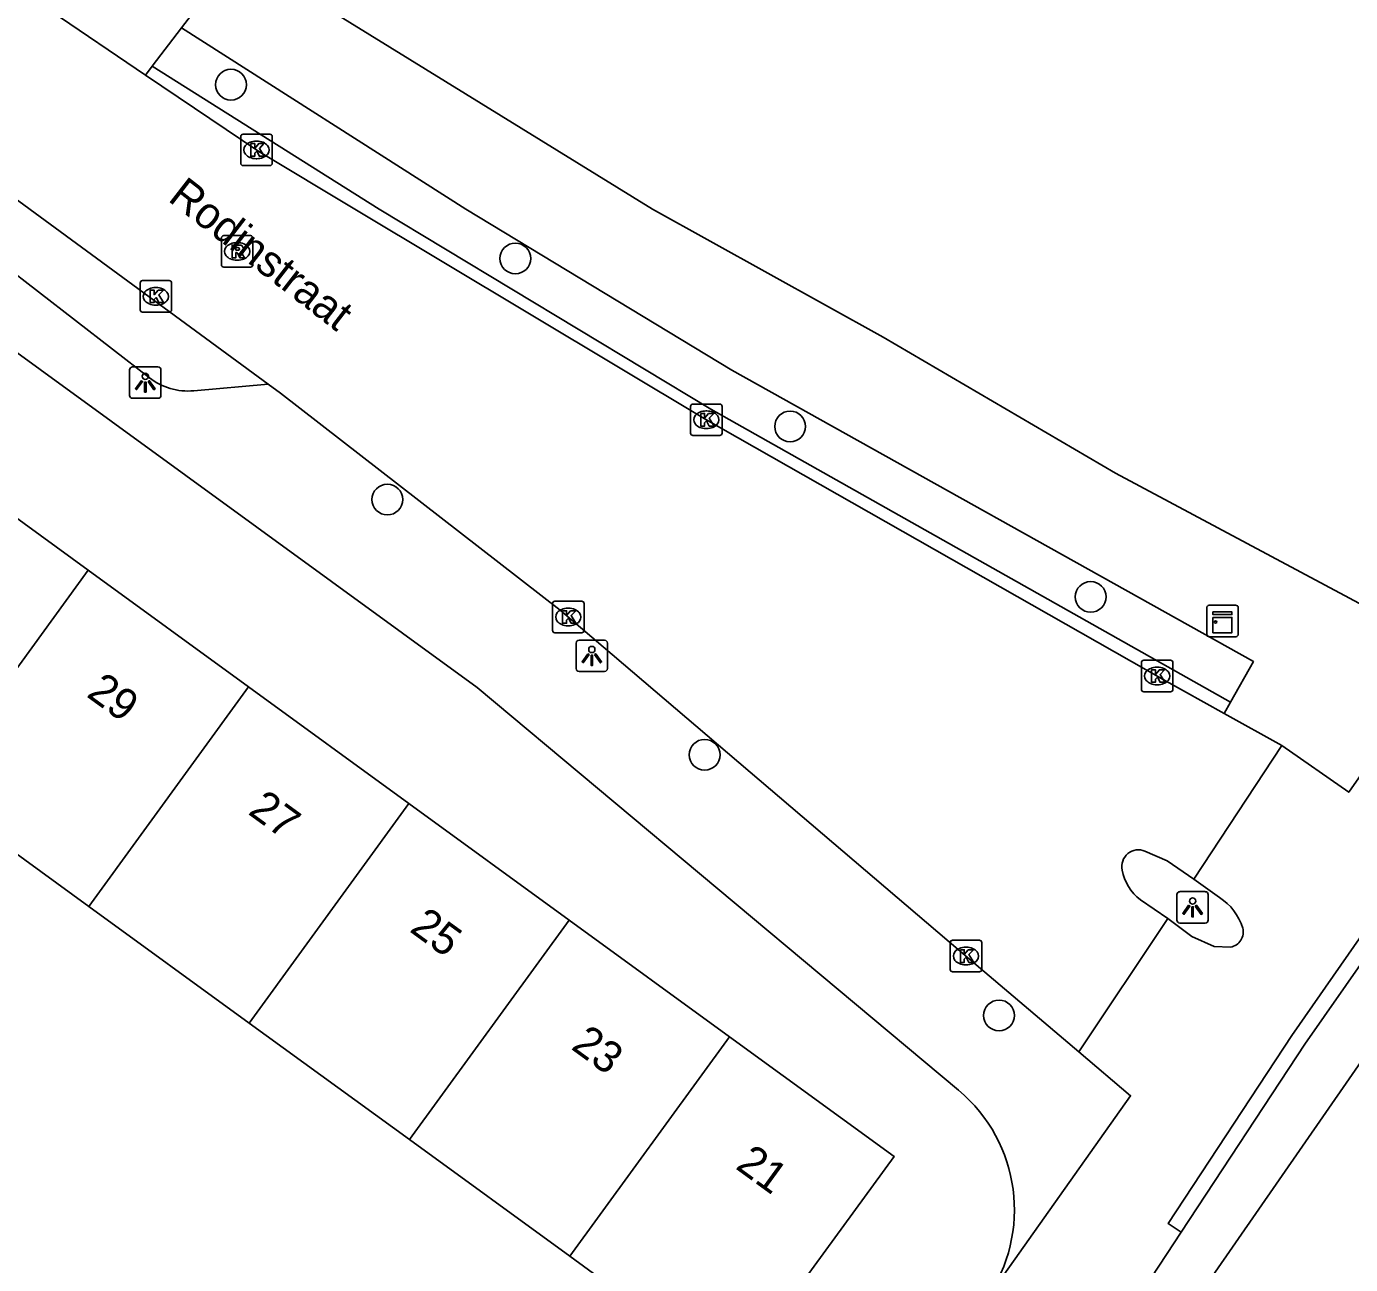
# Model space of a CAD drawing. Extents: x 160557 to 161245, y 385330 to 386505.
# Drawn here: x 160912.26 to 160954.33, y 385966.46 to 386005.8 of the extents above; entities that cross this region are included whole.
import ezdxf

# ---------------------------------------------------------------- set-up
doc = ezdxf.new("R2010")
doc.units = 0
for name, color, linetype in [('IMGEO_Boom', 7, 'Continuous'), ('IMGEO_Kast', 7, 'Continuous'), ('IMGEO_Kolk', 7, 'Continuous'), ('IMGEO_Lichtpunt', 7, 'Continuous'), ('IMGEO_Openbare_ruimte_label', 7, 'Continuous'), ('IMGEO_Pand', 7, 'Continuous'), ('IMGEO_Pand_nummerreeks', 7, 'Continuous'), ('IMGEO_Rijbaan_lokaal_gesloten', 7, 'Continuous'), ('IMGEO_Rijbaan_lokaal_open', 7, 'Continuous'), ('IMGEO_Rioolput', 7, 'Continuous'), ('IMGEO_Voetpad_open', 7, 'Continuous')]:
    doc.layers.add(name, color=color, linetype=linetype)

msp = doc.modelspace()

# ---------------------------------------------------------------- linework, layer by layer
at = {"layer": 'IMGEO_Boom'}
for centre in [(160918.755, 386003.951), (160927.791, 385998.429), (160936.522, 385993.091), (160923.725, 385990.768), (160946.073, 385987.675), (160933.806, 385982.657), (160943.162, 385974.373)]:
    msp.add_circle(centre, 0.489, dxfattribs=at)
at = {"layer": 'IMGEO_Kast'}
for p, q in [((160949.764, 385986.484), (160949.764, 385987.325)), ((160949.764, 385987.325), (160949.764, 385986.484)), ((160949.839, 385987.409), (160950.68, 385987.409)), ((160950.68, 385987.409), (160949.839, 385987.409)), ((160950.764, 385987.334), (160950.764, 385986.493)), ((160950.764, 385986.493), (160950.764, 385987.334)), ((160950.689, 385986.409), (160949.848, 385986.409)), ((160949.848, 385986.409), (160950.689, 385986.409))]:
    msp.add_line(p, q, dxfattribs=at)
for points in [[(160949.959, 385987.199), (160950.559, 385987.199), (160950.559, 385987.114), (160949.959, 385987.114), (160949.959, 385987.199)], [(160949.959, 385987.024), (160950.559, 385987.024), (160950.559, 385986.535), (160949.959, 385986.535), (160949.959, 385987.024)]]:
    msp.add_lwpolyline(points, dxfattribs=at)
msp.add_circle((160950.043, 385986.873), 0.0377, dxfattribs=at)
for centre, start, end in [((160949.842, 385987.331), 92.4484, 184.2845), ((160949.842, 385987.331), 92.4484, 184.2845), ((160950.686, 385987.331), 2.4484, 94.2845), ((160950.686, 385987.331), 2.4484, 94.2845), ((160949.842, 385986.487), 182.4484, 274.2845), ((160949.842, 385986.487), 182.4484, 274.2845), ((160950.686, 385986.487), 272.4484, 4.2845), ((160950.686, 385986.487), 272.4484, 4.2845)]:
    msp.add_arc(centre, 0.0779, start, end, dxfattribs=at)
at = {"layer": 'IMGEO_Kolk'}
for p, q in [((160919.065, 386001.454), (160919.065, 386002.306)), ((160919.14, 386002.38), (160919.992, 386002.38)), ((160920.066, 386002.306), (160920.066, 386001.454)), ((160919.553, 386002.16), (160919.578, 386002.16)), ((160919.576, 386001.6), (160919.551, 386001.6)), ((160919.992, 386001.38), (160919.14, 386001.38)), ((160915.868, 385996.799), (160915.868, 385997.651)), ((160915.943, 385997.725), (160916.795, 385997.725)), ((160916.869, 385997.651), (160916.869, 385996.799)), ((160916.356, 385997.505), (160916.381, 385997.505)), ((160916.379, 385996.945), (160916.354, 385996.945)), ((160916.795, 385996.725), (160915.943, 385996.725)), ((160933.36, 385992.878), (160933.36, 385993.73)), ((160933.435, 385993.804), (160934.287, 385993.804)), ((160933.848, 385993.584), (160933.873, 385993.584)), ((160934.361, 385993.73), (160934.361, 385992.878)), ((160933.871, 385993.024), (160933.846, 385993.024)), ((160934.287, 385992.804), (160933.435, 385992.804)), ((160928.973, 385986.61), (160928.973, 385987.462)), ((160929.048, 385987.536), (160929.9, 385987.536)), ((160929.461, 385987.316), (160929.486, 385987.316)), ((160929.974, 385987.462), (160929.974, 385986.61)), ((160929.484, 385986.756), (160929.459, 385986.756)), ((160929.9, 385986.536), (160929.048, 385986.536)), ((160947.686, 385984.735), (160947.686, 385985.587)), ((160947.761, 385985.661), (160948.613, 385985.661)), ((160948.687, 385985.587), (160948.687, 385984.735)), ((160948.174, 385985.441), (160948.199, 385985.441)), ((160948.613, 385984.661), (160947.761, 385984.661)), ((160948.197, 385984.881), (160948.172, 385984.881)), ((160941.611, 385975.836), (160941.611, 385976.688)), ((160941.686, 385976.762), (160942.538, 385976.762)), ((160942.612, 385976.688), (160942.612, 385975.836)), ((160942.099, 385976.542), (160942.124, 385976.542)), ((160942.122, 385975.982), (160942.097, 385975.982)), ((160942.538, 385975.762), (160941.686, 385975.762))]:
    msp.add_line(p, q, dxfattribs=at)
for points in [[(160919.065, 386001.454), (160919.065, 386002.306)], [(160919.14, 386002.38), (160919.992, 386002.38)], [(160920.066, 386002.306), (160920.066, 386001.454)], [(160919.386, 386002.08), (160919.509, 386002.08), (160919.509, 386001.929), (160919.639, 386002.08), (160919.803, 386002.08), (160919.657, 386001.929), (160919.81, 386001.68), (160919.658, 386001.68), (160919.573, 386001.844), (160919.509, 386001.777), (160919.509, 386001.68), (160919.386, 386001.68), (160919.386, 386002.08)], [(160919.992, 386001.38), (160919.14, 386001.38)], [(160915.868, 385996.799), (160915.868, 385997.651)], [(160915.943, 385997.725), (160916.795, 385997.725)], [(160916.869, 385997.651), (160916.869, 385996.799)], [(160916.189, 385997.425), (160916.312, 385997.425), (160916.312, 385997.274), (160916.442, 385997.425), (160916.606, 385997.425), (160916.46, 385997.274), (160916.613, 385997.025), (160916.461, 385997.025), (160916.376, 385997.189), (160916.312, 385997.122), (160916.312, 385997.025), (160916.189, 385997.025), (160916.189, 385997.425)], [(160916.795, 385996.725), (160915.943, 385996.725)], [(160933.36, 385992.878), (160933.36, 385993.73)], [(160933.435, 385993.804), (160934.287, 385993.804)], [(160933.681, 385993.504), (160933.804, 385993.504), (160933.804, 385993.353), (160933.934, 385993.504), (160934.098, 385993.504), (160933.952, 385993.353), (160934.105, 385993.104), (160933.953, 385993.104), (160933.868, 385993.268), (160933.804, 385993.201), (160933.804, 385993.104), (160933.681, 385993.104), (160933.681, 385993.504)], [(160934.361, 385993.73), (160934.361, 385992.878)], [(160934.287, 385992.804), (160933.435, 385992.804)], [(160928.973, 385986.61), (160928.973, 385987.462)], [(160929.048, 385987.536), (160929.9, 385987.536)], [(160929.294, 385987.236), (160929.417, 385987.236), (160929.417, 385987.085), (160929.547, 385987.236), (160929.711, 385987.236), (160929.565, 385987.085), (160929.718, 385986.836), (160929.566, 385986.836), (160929.481, 385987), (160929.417, 385986.933), (160929.417, 385986.836), (160929.294, 385986.836), (160929.294, 385987.236)], [(160929.974, 385987.462), (160929.974, 385986.61)], [(160929.9, 385986.536), (160929.048, 385986.536)], [(160947.686, 385984.735), (160947.686, 385985.587)], [(160947.761, 385985.661), (160948.613, 385985.661)], [(160948.687, 385985.587), (160948.687, 385984.735)], [(160948.007, 385985.361), (160948.13, 385985.361), (160948.13, 385985.21), (160948.26, 385985.361), (160948.424, 385985.361), (160948.278, 385985.21), (160948.431, 385984.961), (160948.279, 385984.961), (160948.194, 385985.125), (160948.13, 385985.058), (160948.13, 385984.961), (160948.007, 385984.961), (160948.007, 385985.361)], [(160948.613, 385984.661), (160947.761, 385984.661)], [(160941.611, 385975.836), (160941.611, 385976.688)], [(160941.686, 385976.762), (160942.538, 385976.762)], [(160942.612, 385976.688), (160942.612, 385975.836)], [(160941.932, 385976.462), (160942.055, 385976.462), (160942.055, 385976.311), (160942.185, 385976.462), (160942.349, 385976.462), (160942.203, 385976.311), (160942.356, 385976.062), (160942.204, 385976.062), (160942.119, 385976.226), (160942.055, 385976.159), (160942.055, 385976.062), (160941.932, 385976.062), (160941.932, 385976.462)], [(160942.538, 385975.762), (160941.686, 385975.762)]]:
    msp.add_lwpolyline(points, dxfattribs=at)
for centre, start, end in [((160919.142, 386002.304), 91.552, 178.448), ((160919.142, 386002.304), 91.552, 178.448), ((160919.99, 386002.304), 1.552, 88.448), ((160919.99, 386002.304), 1.552, 88.448), ((160919.142, 386001.456), 181.552, 268.448), ((160919.142, 386001.456), 181.552, 268.448), ((160919.99, 386001.456), 271.552, 358.448), ((160919.99, 386001.456), 271.552, 358.448), ((160915.945, 385997.649), 91.552, 178.448), ((160915.945, 385997.649), 91.552, 178.448), ((160916.793, 385997.649), 1.552, 88.448), ((160916.793, 385997.649), 1.552, 88.448), ((160915.945, 385996.801), 181.552, 268.448), ((160915.945, 385996.801), 181.552, 268.448), ((160916.793, 385996.801), 271.552, 358.448), ((160916.793, 385996.801), 271.552, 358.448), ((160933.437, 385993.728), 91.552, 178.448), ((160933.437, 385993.728), 91.552, 178.448), ((160934.285, 385993.728), 1.552, 88.448), ((160934.285, 385993.728), 1.552, 88.448), ((160933.437, 385992.88), 181.552, 268.448), ((160933.437, 385992.88), 181.552, 268.448), ((160934.285, 385992.88), 271.552, 358.448), ((160934.285, 385992.88), 271.552, 358.448), ((160929.05, 385987.46), 91.552, 178.448), ((160929.05, 385987.46), 91.552, 178.448), ((160929.898, 385987.46), 1.552, 88.448), ((160929.898, 385987.46), 1.552, 88.448), ((160929.05, 385986.612), 181.552, 268.448), ((160929.05, 385986.612), 181.552, 268.448), ((160929.898, 385986.612), 271.552, 358.448), ((160929.898, 385986.612), 271.552, 358.448), ((160947.763, 385985.585), 91.552, 178.448), ((160947.763, 385985.585), 91.552, 178.448), ((160948.611, 385985.585), 1.552, 88.448), ((160948.611, 385985.585), 1.552, 88.448), ((160947.763, 385984.737), 181.552, 268.448), ((160947.763, 385984.737), 181.552, 268.448), ((160948.611, 385984.737), 271.552, 358.448), ((160948.611, 385984.737), 271.552, 358.448), ((160941.688, 385976.686), 91.552, 178.448), ((160941.688, 385976.686), 91.552, 178.448), ((160942.536, 385976.686), 1.552, 88.448), ((160942.536, 385976.686), 1.552, 88.448), ((160941.688, 385975.838), 181.552, 268.448), ((160941.688, 385975.838), 181.552, 268.448), ((160942.536, 385975.838), 271.552, 358.448), ((160942.536, 385975.838), 271.552, 358.448)]:
    msp.add_arc(centre, 0.0765, start, end, dxfattribs=at)
for centre, major_axis, ratio, start_param, end_param in [((160919.552, 386001.88), (-0.387, 0.002), 0.722429, 4.712389, 7.853982), ((160919.577, 386001.88), (-0.39, 0.002), 0.717154, 1.570796, 4.712389), ((160916.355, 385997.225), (-0.387, 0.002), 0.722429, 4.712389, 7.853982), ((160916.38, 385997.225), (-0.39, 0.002), 0.717154, 1.570796, 4.712389), ((160933.847, 385993.304), (-0.387, 0.002), 0.722429, 4.712389, 7.853982), ((160933.872, 385993.304), (-0.39, 0.002), 0.717154, 1.570796, 4.712389), ((160929.46, 385987.036), (-0.387, 0.002), 0.722429, 4.712389, 7.853982), ((160929.485, 385987.036), (-0.39, 0.002), 0.717154, 1.570796, 4.712389), ((160948.173, 385985.161), (-0.387, 0.002), 0.722429, 4.712389, 7.853982), ((160948.198, 385985.161), (-0.39, 0.002), 0.717154, 1.570796, 4.712389), ((160942.098, 385976.262), (-0.387, 0.002), 0.722429, 4.712389, 7.853982), ((160942.123, 385976.262), (-0.39, 0.002), 0.717154, 1.570796, 4.712389)]:
    msp.add_ellipse(centre, major_axis=major_axis, ratio=ratio, start_param=start_param, end_param=end_param, dxfattribs=at)
at = {"layer": 'IMGEO_Lichtpunt'}
for p, q in [((160915.533, 385994.887), (160915.533, 385994.08)), ((160915.533, 385994.887), (160915.533, 385994.08)), ((160916.435, 385994.982), (160915.627, 385994.982)), ((160916.435, 385994.982), (160915.627, 385994.982)), ((160916.529, 385994.08), (160916.529, 385994.887)), ((160916.529, 385994.08), (160916.529, 385994.887)), ((160915.627, 385993.986), (160916.435, 385993.986)), ((160915.627, 385993.986), (160916.435, 385993.986)), ((160930.625, 385986.301), (160929.817, 385986.301)), ((160930.625, 385986.301), (160929.817, 385986.301)), ((160929.723, 385986.206), (160929.723, 385985.399)), ((160929.723, 385986.206), (160929.723, 385985.399)), ((160930.719, 385985.399), (160930.719, 385986.206)), ((160930.719, 385985.399), (160930.719, 385986.206)), ((160929.817, 385985.305), (160930.625, 385985.305)), ((160929.817, 385985.305), (160930.625, 385985.305)), ((160949.714, 385978.308), (160948.906, 385978.308)), ((160949.714, 385978.308), (160948.906, 385978.308)), ((160948.812, 385978.213), (160948.812, 385977.406)), ((160948.812, 385978.213), (160948.812, 385977.406)), ((160949.808, 385977.406), (160949.808, 385978.213)), ((160949.808, 385977.406), (160949.808, 385978.213)), ((160948.906, 385977.312), (160949.714, 385977.312)), ((160948.906, 385977.312), (160949.714, 385977.312))]:
    msp.add_line(p, q, dxfattribs=at)
for points in [[(160915.907, 385994.551), (160915.946, 385994.523), (160915.758, 385994.261), (160915.72, 385994.288), (160915.907, 385994.551)], [(160916.009, 385994.503), (160916.056, 385994.503), (160916.056, 385994.181), (160916.009, 385994.181), (160916.009, 385994.503)], [(160916.119, 385994.523), (160916.157, 385994.55), (160916.344, 385994.288), (160916.305, 385994.26), (160916.119, 385994.523)], [(160930.097, 385985.87), (160930.136, 385985.842), (160929.948, 385985.58), (160929.91, 385985.607), (160930.097, 385985.87)], [(160930.309, 385985.842), (160930.347, 385985.869), (160930.534, 385985.607), (160930.495, 385985.579), (160930.309, 385985.842)], [(160930.199, 385985.822), (160930.246, 385985.822), (160930.246, 385985.5), (160930.199, 385985.5), (160930.199, 385985.822)], [(160949.186, 385977.877), (160949.225, 385977.849), (160949.037, 385977.587), (160948.999, 385977.614), (160949.186, 385977.877)], [(160949.398, 385977.849), (160949.436, 385977.876), (160949.623, 385977.614), (160949.584, 385977.586), (160949.398, 385977.849)], [(160949.288, 385977.829), (160949.335, 385977.829), (160949.335, 385977.507), (160949.288, 385977.507), (160949.288, 385977.829)]]:
    msp.add_lwpolyline(points, dxfattribs=at)
for centre in [(160916.032, 385994.685), (160930.222, 385986.004), (160949.311, 385978.011)]:
    msp.add_circle(centre, 0.0994, dxfattribs=at)
for centre, start, end in [((160915.627, 385994.887), 90, 180), ((160915.627, 385994.887), 90, 180), ((160916.435, 385994.887), 0, 90), ((160916.435, 385994.887), 0, 90), ((160915.627, 385994.08), 180, 270), ((160915.627, 385994.08), 180, 270), ((160916.435, 385994.08), 270, 0), ((160916.435, 385994.08), 270, 360), ((160929.817, 385986.206), 90, 180), ((160929.817, 385986.206), 90, 180), ((160930.625, 385986.206), 0, 90), ((160930.625, 385986.206), 0, 90), ((160929.817, 385985.399), 180, 270), ((160929.817, 385985.399), 180, 270), ((160930.625, 385985.399), 270, 0), ((160930.625, 385985.399), 270, 360), ((160948.906, 385978.213), 90, 180), ((160948.906, 385978.213), 90, 180), ((160949.714, 385978.213), 0, 90), ((160949.714, 385978.213), 0, 90), ((160948.906, 385977.406), 180, 270), ((160948.906, 385977.406), 180, 270), ((160949.714, 385977.406), 270, 0), ((160949.714, 385977.406), 270, 360)]:
    msp.add_arc(centre, 0.0946, start, end, dxfattribs=at)
at = {"layer": 'IMGEO_Pand'}
for points in [[(160909.126, 385992.228), (160914.22, 385988.523)], [(160909.144, 385981.546), (160914.22, 385988.523)], [(160914.22, 385988.523), (160919.315, 385984.816)], [(160919.315, 385984.816), (160914.239, 385977.839)], [(160924.41, 385981.11), (160919.315, 385984.816)], [(160914.239, 385977.839), (160909.144, 385981.546)], [(160924.41, 385981.11), (160919.334, 385974.133)], [(160929.504, 385977.404), (160924.41, 385981.11)], [(160914.239, 385977.839), (160919.334, 385974.133)], [(160924.428, 385970.427), (160929.504, 385977.404)], [(160934.599, 385973.698), (160929.504, 385977.404)], [(160919.334, 385974.133), (160924.428, 385970.427)], [(160929.522, 385966.721), (160930.707, 385965.859), (160934.75, 385962.917), (160939.826, 385969.895), (160934.599, 385973.698)], [(160934.599, 385973.698), (160929.522, 385966.721)], [(160924.428, 385970.427), (160929.522, 385966.721)]]:
    msp.add_lwpolyline(points, dxfattribs=at)
at = {"layer": 'IMGEO_Rijbaan_lokaal_gesloten'}
for points in [[(160967.874, 385991.721), (160960.766, 385981.718), (160949.188, 385965.007), (160931.521, 385938.183)], [(160958.627, 385981.694), (160952.878, 385973.461), (160948.947, 385967.488)], [(160947.11, 385964.695), (160947.773, 385965.696), (160948.947, 385967.488)]]:
    msp.add_lwpolyline(points, dxfattribs=at)
at = {"layer": 'IMGEO_Rijbaan_lokaal_open'}
for points in [[(160889.745, 386016.599), (160919.938, 385994.44)], [(160916.037, 386004.258), (160913.046, 386006.289), (160912.769, 386006.46)], [(160916.037, 386004.258), (160919.645, 386001.825), (160922.689, 386000), (160933.841, 385993.314), (160948.381, 385985.046), (160950.317, 385983.968)], [(160945.699, 385973.217), (160942.225, 385976.165), (160929.218, 385987.256), (160920.329, 385994.153), (160919.938, 385994.44)], [(160952.148, 385982.949), (160950.317, 385983.968)], [(160952.148, 385982.949), (160949.348, 385978.708)], [(160947.798, 385979.596), (160948.509, 385979.287), (160949.348, 385978.708)], [(160948.526, 385977.455), (160947.655, 385978.053)], [(160948.526, 385977.455), (160945.699, 385973.217)]]:
    msp.add_lwpolyline(points, dxfattribs=at)
for centre, radius, start, end in [((160947.593, 385979.108), 0.53, 67.1993, 192.2714), ((160948.549, 385979.253), 1.496, 189.924, 233.3182)]:
    msp.add_arc(centre, radius, start, end, dxfattribs=at)
at = {"layer": 'IMGEO_Rioolput'}
for p, q in [((160918.451, 385998.228), (160918.451, 385999.08)), ((160918.526, 385999.154), (160919.378, 385999.154)), ((160918.939, 385998.934), (160918.964, 385998.934)), ((160919.452, 385999.08), (160919.452, 385998.228)), ((160919.378, 385998.154), (160918.526, 385998.154)), ((160918.962, 385998.374), (160918.937, 385998.374))]:
    msp.add_line(p, q, dxfattribs=at)
for points in [[(160918.451, 385998.228), (160918.451, 385999.08)], [(160918.526, 385999.154), (160919.378, 385999.154)], [(160919.452, 385999.08), (160919.452, 385998.228)], [(160919.04, 385998.852), (160918.788, 385998.854), (160918.788, 385998.454)], [(160918.788, 385998.454), (160918.912, 385998.454), (160918.912, 385998.616), (160918.923, 385998.616)], [(160918.966, 385998.773), (160918.912, 385998.773), (160918.912, 385998.692)], [(160918.912, 385998.692), (160918.964, 385998.692)], [(160918.97, 385998.587), (160919.041, 385998.454), (160919.181, 385998.454), (160919.116, 385998.58)], [(160919.378, 385998.154), (160918.526, 385998.154)]]:
    msp.add_lwpolyline(points, dxfattribs=at)
for centre, radius, start, end in [((160918.528, 385999.078), 0.0765, 91.552, 178.448), ((160918.528, 385999.078), 0.0765, 91.552, 178.448), ((160919.376, 385999.078), 0.0765, 1.552, 88.448), ((160919.376, 385999.078), 0.0765, 1.552, 88.448), ((160918.922, 385998.563), 0.0533, 26.0293, 88.6989), ((160918.948, 385998.881), 0.19, 274.7715, 282.9687), ((160918.972, 385998.677), 0.0964, 77.0061, 93.1865), ((160918.986, 385998.734), 0.0378, 276.6634, 79.6772), ((160919.039, 385998.742), 0.109, 350.3612, 89.416), ((160919.037, 385998.742), 0.112, 277.5842, 350.9817), ((160919.021, 385998.527), 0.108, 29.5134, 73.7905), ((160918.528, 385998.23), 0.0765, 181.552, 268.448), ((160918.528, 385998.23), 0.0765, 181.552, 268.448), ((160919.376, 385998.23), 0.0765, 271.552, 358.448), ((160919.376, 385998.23), 0.0765, 271.552, 358.448)]:
    msp.add_arc(centre, radius, start, end, dxfattribs=at)
for centre, major_axis, ratio, start_param, end_param in [((160918.938, 385998.654), (-0.387, 0.002), 0.722429, 4.712389, 7.853982), ((160918.963, 385998.654), (-0.39, 0.002), 0.717154, 1.570796, 4.712389)]:
    msp.add_ellipse(centre, major_axis=major_axis, ratio=ratio, start_param=start_param, end_param=end_param, dxfattribs=at)
at = {"layer": 'IMGEO_Voetpad_open'}
for points in [[(160918.999, 386008.122), (160917.186, 386005.756)], [(160956.004, 385986.719), (160946.861, 385991.606), (160939.48, 385995.93), (160932.153, 386000), (160918.999, 386008.122)], [(160916.251, 386004.538), (160917.186, 386005.756)], [(160917.186, 386005.756), (160926.218, 386000), (160934.67, 385994.883), (160951.243, 385985.621), (160950.518, 385984.33)], [(160916.251, 386004.538), (160916.037, 386004.258)], [(160950.518, 385984.33), (160934.004, 385993.642), (160923.466, 386000), (160916.251, 386004.538)], [(160903.073, 386001.894), (160905.677, 386000), (160926.578, 385984.8), (160941.877, 385971.997)], [(160916.163, 385994.636), (160911.463, 385998.284), (160910.698, 385998.876), (160909.198, 386000), (160907.723, 386001.105)], [(160919.938, 385994.44), (160917.571, 385994.225)], [(160958.594, 385987.665), (160958.577, 385987.636), (160954.272, 385981.468), (160952.148, 385982.949)], [(160950.317, 385983.968), (160950.518, 385984.33)], [(160948.947, 385967.488), (160948.531, 385967.767), (160952.465, 385973.742), (160958.207, 385981.976), (160958.627, 385981.694)], [(160949.348, 385978.708), (160950.166, 385978.121)], [(160950.519, 385976.548), (160949.995, 385976.564), (160949.285, 385976.888), (160948.526, 385977.455)], [(160945.699, 385973.217), (160947.341, 385971.824), (160942.827, 385965.444), (160942.754, 385965.361)]]:
    msp.add_lwpolyline(points, dxfattribs=at)
for centre, radius, start, end in [((160917.389, 385996.22), 2.003, 232.2509, 275.2037), ((160949.224, 385976.636), 1.758, 17.0975, 57.6209), ((160950.434, 385977.028), 0.487, 280.0455, 14.8774), ((160938.699, 385968.201), 4.95, 324.9912, 50.0657)]:
    msp.add_arc(centre, radius, start, end, dxfattribs=at)

# ---------------------------------------------------------------- texts
at = {"layer": 'IMGEO_Openbare_ruimte_label'}
msp.add_text('Rodinstraat', height=1, rotation=322.1903, dxfattribs=at).set_placement((160916.717, 386000.283))
at = {"layer": 'IMGEO_Pand_nummerreeks'}
for s, p in [('29', (160914.131, 385984.53)), ('27', (160919.264, 385980.796)), ('25', (160924.397, 385977.063)), ('23', (160929.529, 385973.329)), ('21', (160934.753, 385969.529))]:
    msp.add_text(s, height=1, rotation=323.9648, dxfattribs=at).set_placement(p)

doc.saveas('drawing.dxf')
